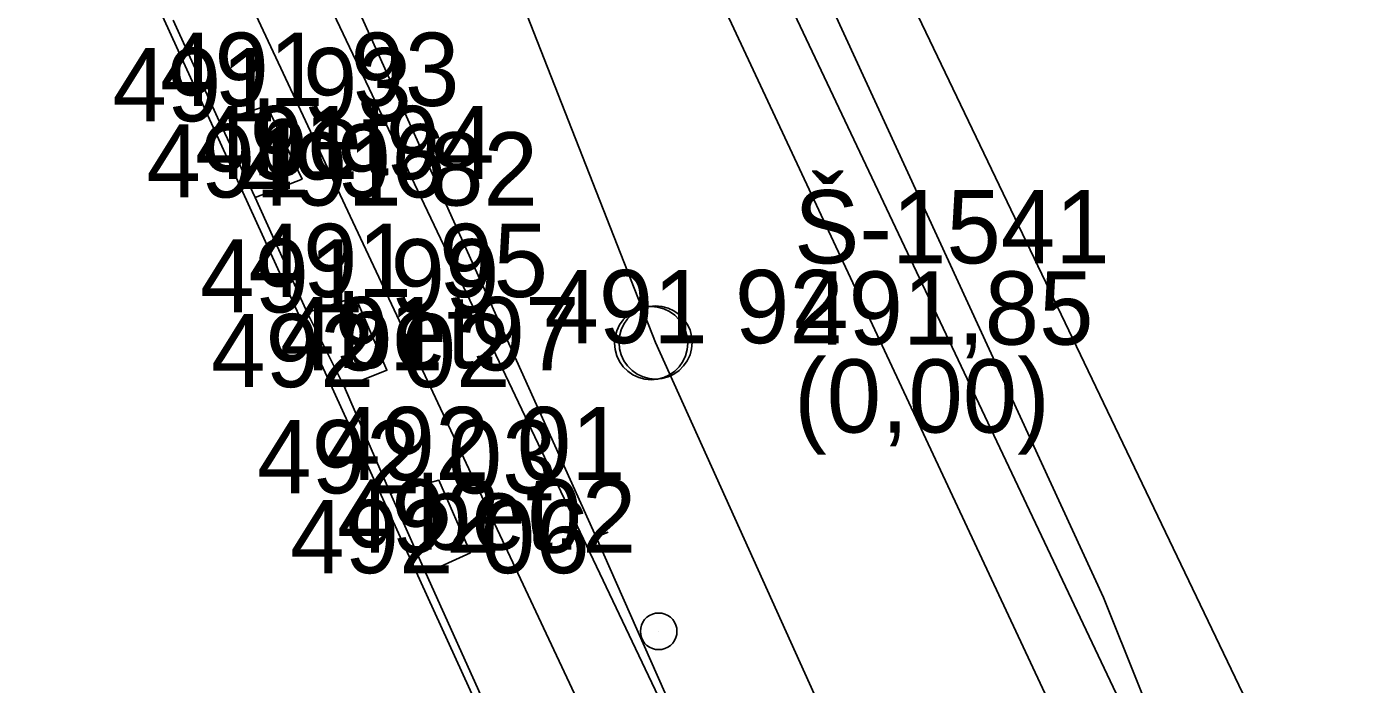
# Model space of a CAD drawing. Extents: x -695326 to -694942, y -1122979 to -1122738.
# Drawn here: x -694989.82 to -694971.79, y -1122868.1 to -1122859.11 of the extents above; entities that cross this region are included whole.
import ezdxf

# ---------------------------------------------------------------- set-up
doc = ezdxf.new("R2010")
doc.units = 0
for name, color, linetype in [('Budovy', 7, 'Continuous'), ('Level 29', 7, 'Continuous'), ('Level 30', 7, 'Continuous'), ('Level 35', 7, 'Continuous'), ('Level 36', 7, 'Continuous'), ('Level 38', 7, 'Continuous'), ('Level 44', 7, 'Continuous'), ('Level 48', 7, 'Continuous'), ('Level 51', 7, 'Continuous'), ('Level 53', 7, 'Continuous'), ('Popisy', 7, 'Continuous'), ('Rozhraní ploch', 7, 'Continuous')]:
    doc.layers.add(name, color=color, linetype=linetype)

msp = doc.modelspace()

# ---------------------------------------------------------------- linework, layer by layer
at = {"layer": 'Budovy'}
for p, q in [((-694987.19, -1122860.41), (-694987.82, -1122859.03)), ((-694986.7, -1122861.45), (-694987.19, -1122860.41)), ((-694985.99, -1122863.02), (-694986.7, -1122861.45)), ((-694985.48, -1122864.04), (-694985.99, -1122863.02)), ((-694984.85, -1122865.49), (-694985.48, -1122864.04)), ((-694984.37, -1122866.58), (-694984.85, -1122865.49)), ((-694982.54, -1122870.64), (-694984.37, -1122866.58))]:
    msp.add_line(p, q, dxfattribs=at)
for points in [[(-694969.83, -1122875.27), (-694971.28, -1122875.95), (-694983.04, -1122851.12), (-694986.89, -1122842.98), (-694985.78, -1122842.17)], [(-694969.83, -1122875.27), (-694978.964, -1122856.217), (-694980.191, -1122853.584), (-694980.44, -1122853.7), (-694985.71, -1122842.32), (-694985.78, -1122842.17)]]:
    msp.add_lwpolyline(points, dxfattribs=at)
at = {"layer": 'Level 29'}
msp.add_line((-694981.188, -1122867.374), (-694981.188, -1122867.374), dxfattribs=at)
msp.add_lwpolyline([(-694980.938, -1122867.374), (-694980.942, -1122867.331), (-694980.953, -1122867.288), (-694980.971, -1122867.249), (-694980.996, -1122867.213), (-694981.027, -1122867.182), (-694981.063, -1122867.157), (-694981.102, -1122867.139), (-694981.145, -1122867.128), (-694981.188, -1122867.124), (-694981.231, -1122867.128), (-694981.274, -1122867.139), (-694981.313, -1122867.157), (-694981.349, -1122867.182), (-694981.38, -1122867.213), (-694981.405, -1122867.249), (-694981.423, -1122867.288), (-694981.434, -1122867.331), (-694981.438, -1122867.374), (-694981.434, -1122867.417), (-694981.423, -1122867.46), (-694981.405, -1122867.499), (-694981.38, -1122867.535), (-694981.349, -1122867.566), (-694981.313, -1122867.591), (-694981.274, -1122867.609), (-694981.231, -1122867.62), (-694981.188, -1122867.624), (-694981.145, -1122867.62), (-694981.102, -1122867.609), (-694981.063, -1122867.591), (-694981.027, -1122867.566), (-694980.996, -1122867.535), (-694980.971, -1122867.499), (-694980.953, -1122867.46), (-694980.942, -1122867.417), (-694980.938, -1122867.374)], dxfattribs=at)
at = {"layer": 'Level 30'}
msp.add_line((-694981.29, -1122863.44), (-694981.29, -1122863.44), dxfattribs=at)
msp.add_lwpolyline([(-694980.79, -1122863.44), (-694980.798, -1122863.353), (-694980.82, -1122863.269), (-694980.857, -1122863.19), (-694980.907, -1122863.119), (-694980.969, -1122863.057), (-694981.04, -1122863.007), (-694981.119, -1122862.97), (-694981.203, -1122862.948), (-694981.29, -1122862.94), (-694981.377, -1122862.948), (-694981.461, -1122862.97), (-694981.54, -1122863.007), (-694981.611, -1122863.057), (-694981.673, -1122863.119), (-694981.723, -1122863.19), (-694981.76, -1122863.269), (-694981.782, -1122863.353), (-694981.79, -1122863.44), (-694981.782, -1122863.527), (-694981.76, -1122863.611), (-694981.723, -1122863.69), (-694981.673, -1122863.761), (-694981.611, -1122863.823), (-694981.54, -1122863.873), (-694981.461, -1122863.91), (-694981.377, -1122863.932), (-694981.29, -1122863.94), (-694981.203, -1122863.932), (-694981.119, -1122863.91), (-694981.04, -1122863.873), (-694980.969, -1122863.823), (-694980.907, -1122863.761), (-694980.857, -1122863.69), (-694980.82, -1122863.611), (-694980.798, -1122863.527), (-694980.79, -1122863.44)], dxfattribs=at)
at = {"layer": 'Level 35'}
msp.add_line((-694982.04, -1122866.09), (-694981.88, -1122866.02), dxfattribs=at)
msp.add_lwpolyline([(-694983.12, -1122883.66), (-694983, -1122869.85), (-694990.67, -1122853.06), (-694997.95, -1122837.48), (-695022.36, -1122820.26), (-694999.27, -1122811.11), (-695016.54, -1122803.9), (-695008.21, -1122783.04), (-694966.59, -1122793.18), (-694977.68, -1122774.88), (-694952.403, -1122762.615)], dxfattribs=at)
at = {"layer": 'Level 36'}
for points in [[(-694975.39, -1122881.13), (-694982.04, -1122866.09), (-694989.57, -1122849.4), (-694995.06, -1122837.58), (-694995.98, -1122835.83), (-695003.87, -1122820.22)], [(-694976, -1122879.18), (-694986.43, -1122857.25), (-694991.939, -1122846.339), (-694992.44, -1122844.35), (-694991.85, -1122844.19), (-694992.25, -1122843.355)], [(-694982.73, -1122850.93), (-694980.06, -1122856.16), (-694975.11, -1122866.91), (-694971.69, -1122875.44), (-694971.19, -1122876.26)]]:
    msp.add_lwpolyline(points, dxfattribs=at)
at = {"layer": 'Level 38'}
for p, q in [((-694981.23, -1122863.43), (-694996.22, -1122825.25)), ((-694972.47, -1122882.82), (-694981.23, -1122863.43))]:
    msp.add_line(p, q, dxfattribs=at)
at = {"layer": 'Level 44'}
msp.add_line((-694981.23, -1122863.43), (-694981.23, -1122863.43), dxfattribs=at)
msp.add_lwpolyline([(-694980.73, -1122863.43), (-694980.738, -1122863.343), (-694980.76, -1122863.259), (-694980.797, -1122863.18), (-694980.847, -1122863.109), (-694980.909, -1122863.047), (-694980.98, -1122862.997), (-694981.059, -1122862.96), (-694981.143, -1122862.938), (-694981.23, -1122862.93), (-694981.317, -1122862.938), (-694981.401, -1122862.96), (-694981.48, -1122862.997), (-694981.551, -1122863.047), (-694981.613, -1122863.109), (-694981.663, -1122863.18), (-694981.7, -1122863.259), (-694981.722, -1122863.343), (-694981.73, -1122863.43), (-694981.722, -1122863.517), (-694981.7, -1122863.601), (-694981.663, -1122863.68), (-694981.613, -1122863.751), (-694981.551, -1122863.813), (-694981.48, -1122863.863), (-694981.401, -1122863.9), (-694981.317, -1122863.922), (-694981.23, -1122863.93), (-694981.143, -1122863.922), (-694981.059, -1122863.9), (-694980.98, -1122863.863), (-694980.909, -1122863.813), (-694980.847, -1122863.751), (-694980.797, -1122863.68), (-694980.76, -1122863.601), (-694980.738, -1122863.517), (-694980.73, -1122863.43)], dxfattribs=at)
msp.add_lwpolyline([(-694981.143, -1122863.922), (-694981.23, -1122863.93), (-694981.317, -1122863.922), (-694981.401, -1122863.9), (-694981.48, -1122863.863), (-694981.551, -1122863.813), (-694981.613, -1122863.751), (-694981.663, -1122863.68), (-694981.7, -1122863.601), (-694981.722, -1122863.517), (-694981.73, -1122863.43), (-694981.722, -1122863.343), (-694981.7, -1122863.259), (-694981.663, -1122863.18), (-694981.613, -1122863.109), (-694981.551, -1122863.047), (-694981.48, -1122862.997), (-694981.401, -1122862.96), (-694981.317, -1122862.938), (-694981.23, -1122862.93), (-694981.143, -1122862.938), (-694981.059, -1122862.96), (-694980.98, -1122862.997), (-694980.909, -1122863.047), (-694980.847, -1122863.109), (-694980.797, -1122863.18), (-694980.76, -1122863.259), (-694980.738, -1122863.343), (-694980.73, -1122863.43), (-694980.738, -1122863.517), (-694980.76, -1122863.601), (-694980.797, -1122863.68), (-694980.847, -1122863.751), (-694980.909, -1122863.813), (-694980.98, -1122863.863), (-694981.059, -1122863.9)], close=True, dxfattribs=at)
at = {"layer": 'Level 51'}
for p, q in [((-694986.54, -1122860.2), (-694986.54, -1122860.2)), ((-694987.19, -1122860.41), (-694987.19, -1122860.41)), ((-694986.06, -1122861.2), (-694986.06, -1122861.2)), ((-694986.7, -1122861.45), (-694986.7, -1122861.45)), ((-694985.47, -1122861.56), (-694985.47, -1122861.56)), ((-694985.33, -1122862.81), (-694985.33, -1122862.81)), ((-694985.99, -1122863.02), (-694985.99, -1122863.02)), ((-694981.29, -1122863.44), (-694981.29, -1122863.44)), ((-694984.9, -1122863.81), (-694984.9, -1122863.81)), ((-694985.48, -1122864.04), (-694985.48, -1122864.04)), ((-694984.19, -1122865.31), (-694984.19, -1122865.31)), ((-694984.85, -1122865.49), (-694984.85, -1122865.49)), ((-694983.76, -1122866.3), (-694983.76, -1122866.3)), ((-694984.37, -1122866.58), (-694984.37, -1122866.58))]:
    msp.add_line(p, q, dxfattribs=at)
at = {"layer": 'Rozhraní ploch'}
for points in [[(-694948.606, -1122867.163), (-694956.13, -1122870.93), (-694968.24, -1122876.97), (-694970.76, -1122877.06), (-694972.49, -1122875.53), (-694988.7, -1122840.9), (-694989.99, -1122837.35), (-694995.04, -1122824.65), (-694994.46, -1122821.21), (-694991.3, -1122815.99), (-694987.37, -1122813.69)], [(-695096.73, -1122849.21), (-695094.96, -1122847.32), (-695091.27, -1122846.19), (-695077.6, -1122847.14), (-695045.54, -1122835.85), (-695018.98, -1122826.12), (-695006.46, -1122821.59), (-695004.8, -1122821.42), (-695003.67, -1122822.54), (-695001.77, -1122826.79), (-694985.47, -1122861.56), (-694980.33, -1122872.5)], [(-694986.7, -1122861.45), (-694986.06, -1122861.2), (-694986.54, -1122860.2), (-694987.19, -1122860.41)], [(-694985.48, -1122864.04), (-694984.9, -1122863.81), (-694985.33, -1122862.81), (-694985.99, -1122863.02)], [(-694984.37, -1122866.58), (-694983.76, -1122866.3), (-694984.19, -1122865.31), (-694984.85, -1122865.49)]]:
    msp.add_lwpolyline(points, dxfattribs=at)

# ---------------------------------------------------------------- texts
at = {"layer": 'Level 48'}
for s, p in [('Š-1541', (-694979.338, -1122862.35)), ('491,85', (-694979.338, -1122863.46)), ('(0,00)', (-694979.338, -1122864.66))]:
    msp.add_text(s, height=1, dxfattribs=at).set_placement(p)
at = {"layer": 'Level 53'}
for s, p in [('491 93', (-694988, -1122860.2)), ('491 93', (-694988.65, -1122860.41)), ('491 94', (-694987.52, -1122861.2)), ('491 96', (-694988.187, -1122861.45)), ('491 82', (-694986.927, -1122861.56)), ('491 95', (-694986.79, -1122862.81)), ('491 99', (-694987.453, -1122863.02)), ('491 92', (-694982.75, -1122863.44)), ('491 97', (-694986.36, -1122863.81)), ('492 02', (-694987.303, -1122864.04)), ('492 01', (-694985.73, -1122865.31)), ('492 03', (-694986.673, -1122865.49)), ('492 02', (-694985.583, -1122866.3)), ('492 06', (-694986.221, -1122866.58))]:
    msp.add_text(s, height=1, dxfattribs=at).set_placement(p)
at = {"layer": 'Popisy'}
for p in [(-694986.73, -1122861.15), (-694985.57, -1122863.78), (-694984.49, -1122866.26)]:
    msp.add_text('bet.', height=1, dxfattribs=at).set_placement(p)

doc.saveas('drawing.dxf')
